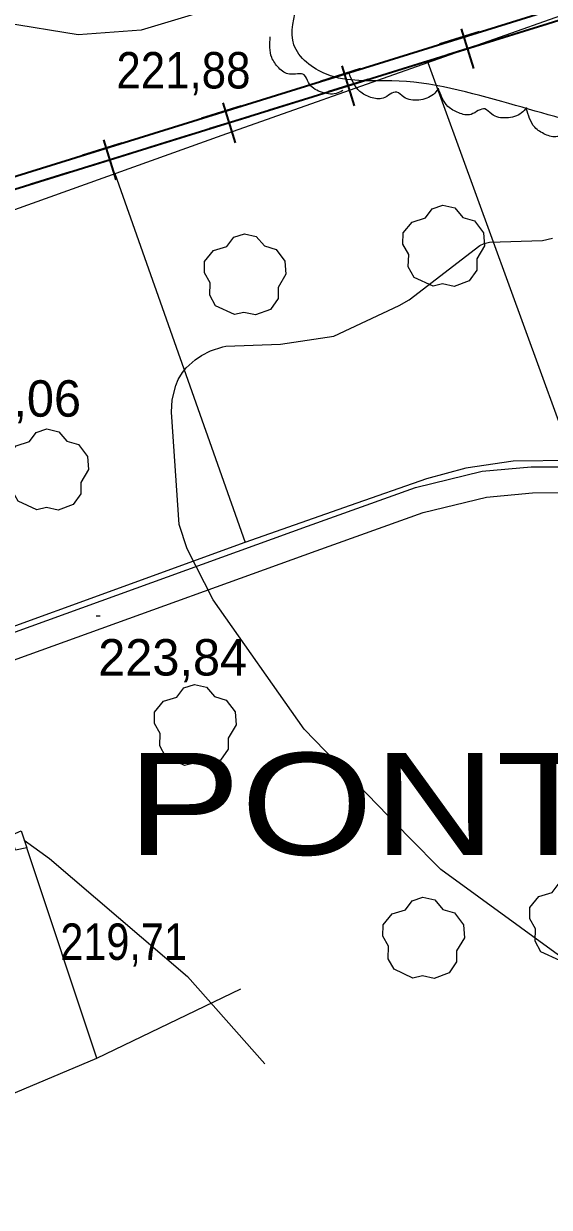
# Model space of a CAD drawing. Extents: x 480269 to 484877, y 4383588 to 4386804.
# Drawn here: x 482845.4 to 482971.7, y 4384938.2 to 4385222.5 of the extents above; entities that cross this region are included whole.
import ezdxf

# ---------------------------------------------------------------- set-up
doc = ezdxf.new("R2010")
doc.units = 0
doc.header["$LTSCALE"] = 3.8
for name, color, linetype, lineweight in [('27', 7, 'Continuous', 25), ('29', 7, 'Continuous', 13), ('34', 7, 'Continuous', 35), ('37', 7, 'Continuous', 25), ('38', 7, 'Continuous', 25), ('47', 7, 'Continuous', 35), ('51', 7, 'Continuous', 13), ('7', 7, 'Continuous', 13), ('8', 7, 'Continuous', 25), ('9', 7, 'Continuous', 13)]:
    doc.layers.add(name, color=color, linetype=linetype, lineweight=lineweight)
doc.layers.add('5', color=7, linetype='Continuous')

msp = doc.modelspace()

# ---------------------------------------------------------------- linework, layer by layer
at = {"layer": '27'}
for points in [[(482987.06, 4385196.22), (482962.01, 4385203.27), (482933.82, 4385208.75), (482918.16, 4385210.32), (482910.33, 4385217.37), (482911.12, 4385227.55), (482911.12, 4385236.17), (482900.16, 4385244), (482857.87, 4385258.89), (482836.73, 4385270.64), (482824.21, 4385265.15), (482832.82, 4385247.14), (482820.29, 4385239.3), (482767.05, 4385239.3), (482715.37, 4385240.87), (482694.23, 4385249.49), (482675.44, 4385265.94), (482679.36, 4385287.09), (482678.57, 4385302.75), (482650.39, 4385311.37), (482636.29, 4385330.17), (482633.95, 4385351.32), (482617.5, 4385368.55), (482588.53, 4385379.52), (482572.87, 4385393.62), (482558.78, 4385411.63), (482539.21, 4385429.65), (482525.9, 4385448.45), (482516.5, 4385468.82), (482492.23, 4385501.72), (482482.83, 4385522.08), (482488.31, 4385537.75), (482533.73, 4385569.87), (482542.34, 4385576.13)], [(482922.11, 4385206.4), (482920.48, 4385205.71), (482916.71, 4385206.08), (482913.8, 4385208.36), (482912.82, 4385210.16), (482909.27, 4385210.33), (482906.7, 4385211.85), (482904.98, 4385214.34), (482904.65, 4385219.29)], [(482945.01, 4385206.85), (482943.86, 4385205.49), (482940.32, 4385204.12), (482936.71, 4385204.85), (482935.02, 4385206.02), (482931.77, 4385204.58), (482928.79, 4385204.78), (482926.14, 4385206.22), (482923.62, 4385210.5)], [(482966.23, 4385202.35), (482965.03, 4385201.04), (482961.43, 4385199.85), (482957.85, 4385200.74), (482956.22, 4385201.99), (482952.9, 4385200.7), (482949.94, 4385201.04), (482947.35, 4385202.61), (482945.04, 4385206.99)], [(482987.06, 4385196.22), (482985.78, 4385194.99), (482982.12, 4385194.01), (482978.59, 4385195.11), (482977.04, 4385196.45), (482973.66, 4385195.36), (482970.72, 4385195.88), (482968.23, 4385197.59), (482966.17, 4385202.11)]]:
    msp.add_spline(points, degree=3, dxfattribs=at)
at = {"layer": '29'}
for points in [[(482943.75, 4385159.44), (482939.21, 4385161.56), (482937.8, 4385164.1), (482937.9, 4385167.08), (482936.53, 4385169.49), (482936.57, 4385172.24), (482938.73, 4385174.84), (482941.92, 4385175.84), (482943.57, 4385178.03), (482946.14, 4385178.86), (482949, 4385178.21), (482950.95, 4385175.94), (482953.76, 4385175.12), (482955.89, 4385172.27), (482956.13, 4385169.14), (482954.25, 4385165.99), (482954.25, 4385163.31), (482952.43, 4385160.7), (482948.81, 4385159.36), (482946.04, 4385159.99)], [(482896.03, 4385152.6), (482891.49, 4385154.72), (482890.08, 4385157.26), (482890.18, 4385160.24), (482888.81, 4385162.65), (482888.85, 4385165.4), (482891.01, 4385168), (482894.2, 4385169), (482895.85, 4385171.19), (482898.42, 4385172.02), (482901.28, 4385171.37), (482903.23, 4385169.1), (482906.04, 4385168.28), (482908.17, 4385165.43), (482908.41, 4385162.3), (482906.53, 4385159.15), (482906.53, 4385156.47), (482904.71, 4385153.86), (482901.09, 4385152.52), (482898.32, 4385153.15)], [(482848.58, 4385105.73), (482844.04, 4385107.85), (482842.63, 4385110.39), (482842.73, 4385113.37), (482841.36, 4385115.78), (482841.4, 4385118.53), (482843.56, 4385121.13), (482846.75, 4385122.13), (482848.4, 4385124.32), (482850.97, 4385125.15), (482853.83, 4385124.5), (482855.78, 4385122.23), (482858.59, 4385121.41), (482860.72, 4385118.56), (482860.96, 4385115.43), (482859.08, 4385112.28), (482859.08, 4385109.6), (482857.26, 4385106.99), (482853.64, 4385105.65), (482850.87, 4385106.28)], [(482884.03, 4385044.37), (482879.49, 4385046.49), (482878.08, 4385049.03), (482878.18, 4385052.01), (482876.81, 4385054.42), (482876.85, 4385057.17), (482879.01, 4385059.77), (482882.2, 4385060.77), (482883.85, 4385062.96), (482886.42, 4385063.79), (482889.28, 4385063.14), (482891.23, 4385060.87), (482894.04, 4385060.05), (482896.17, 4385057.2), (482896.41, 4385054.07), (482894.53, 4385050.92), (482894.53, 4385048.24), (482892.71, 4385045.63), (482889.09, 4385044.29), (482886.32, 4385044.92)], [(482974.23, 4384997.48), (482969.69, 4384999.6), (482968.28, 4385002.14), (482968.38, 4385005.12), (482967.01, 4385007.53), (482967.05, 4385010.28), (482969.21, 4385012.88), (482972.4, 4385013.88), (482974.05, 4385016.07), (482976.62, 4385016.9), (482979.48, 4385016.25), (482981.43, 4385013.98), (482984.24, 4385013.16), (482986.37, 4385010.31), (482986.61, 4385007.18), (482984.73, 4385004.03), (482984.73, 4385001.35), (482982.91, 4384998.74), (482979.29, 4384997.4), (482976.52, 4384998.03)], [(482938.93, 4384993.29), (482934.39, 4384995.41), (482932.98, 4384997.95), (482933.08, 4385000.93), (482931.71, 4385003.34), (482931.75, 4385006.09), (482933.91, 4385008.69), (482937.1, 4385009.69), (482938.75, 4385011.88), (482941.32, 4385012.71), (482944.18, 4385012.06), (482946.13, 4385009.79), (482948.94, 4385008.97), (482951.07, 4385006.12), (482951.31, 4385002.99), (482949.43, 4384999.84), (482949.43, 4384997.16), (482947.61, 4384994.55), (482943.99, 4384993.21), (482941.22, 4384993.84)]]:
    msp.add_lwpolyline(points, close=True, dxfattribs=at)
at = {"layer": '34'}
for p, q in [((482954.95, 4385220.48), (482945.4, 4385217.52)), ((482954.95, 4385220.48), (482945.4, 4385217.52)), ((482953.54, 4385211.68), (482950.58, 4385221.23)), ((482971.15, 4385222.38), (482961.6, 4385219.41)), ((482956.83, 4385217.93), (482947.28, 4385214.97)), ((482924.9, 4385202.78), (482921.94, 4385212.33)), ((482942.51, 4385213.49), (482932.96, 4385210.52)), ((482926.31, 4385211.59), (482916.76, 4385208.62)), ((482926.31, 4385211.59), (482916.76, 4385208.62)), ((482928.19, 4385209.04), (482918.64, 4385206.07)), ((482896.26, 4385193.89), (482893.29, 4385203.44)), ((482913.87, 4385204.59), (482904.32, 4385201.62)), ((482897.67, 4385202.69), (482888.12, 4385199.73)), ((482897.67, 4385202.69), (482888.12, 4385199.73)), ((482899.55, 4385200.14), (482890, 4385197.18)), ((482885.23, 4385195.7), (482875.68, 4385192.73)), ((482869.03, 4385193.8), (482859.48, 4385190.83)), ((482869.03, 4385193.8), (482859.48, 4385190.83)), ((482867.62, 4385184.99), (482864.65, 4385194.54)), ((482870.91, 4385191.25), (482861.36, 4385188.28)), ((482856.59, 4385186.8), (482847.04, 4385183.83))]:
    msp.add_line(p, q, dxfattribs=at)
for points in [[(483464.12, 4384844.55), (483013.12, 4385238.55), (482720.12, 4385147.55)], [(483464.12, 4384844.55), (483013.12, 4385238.55), (482720.12, 4385147.55)], [(483466, 4384842), (483015, 4385236), (482722, 4385145)]]:
    msp.add_lwpolyline(points, dxfattribs=at)
at = {"layer": '37'}
for points in [[(482750.83, 4385043.15), (482792.84, 4385058.2), (482913.56, 4385101.78), (482939.57, 4385111.12), (482955.6, 4385115), (482967.37, 4385116.08), (482975.61, 4385116.03), (482978.44, 4385115.95), (482985.74, 4385115.14), (482992.89, 4385114), (482999.97, 4385112.36), (483004.37, 4385110.93), (483011.65, 4385108.69), (483016.47, 4385106.74), (483023.56, 4385103.12), (483028.35, 4385099.96), (483040.15, 4385090.7), (483056.73, 4385076.2), (483085.09, 4385052.01)], [(482752.89, 4385037.24), (482794.96, 4385052.31), (482915.68, 4385095.89), (482941.37, 4385105.12), (482956.63, 4385108.81), (482967.62, 4385109.83), (482975.06, 4385109.91), (482977.98, 4385109.7), (482985.07, 4385109.02), (482991.66, 4385107.85), (483002.53, 4385104.94), (483013.88, 4385101.02), (483019.88, 4385097.89), (483024.85, 4385094.76), (483036.16, 4385085.88), (483052.64, 4385071.47), (483081.03, 4385047.25)]]:
    msp.add_lwpolyline(points, dxfattribs=at)
at = {"layer": '38'}
msp.add_lwpolyline([(482888.85, 4385225.44), (482873.65, 4385220.93), (482858.45, 4385219.79), (482840.77, 4385222.66)], dxfattribs=at)
at = {"layer": '47', "lineweight": 13}
msp.add_lwpolyline([(482846.12, 4385024.59), (482843.4, 4385023.99), (482842.23, 4385027.51), (482844.76, 4385028.62)], close=True, dxfattribs=at)
at = {"layer": '51'}
for p, q in [((482867.27, 4385186.46), (482898.57, 4385097.92)), ((482862.96, 4384974.04), (482846.12, 4385024.59))]:
    msp.add_line(p, q, dxfattribs=at)
for points in [[(482404.1, 4385677.73), (482302.92, 4385714.75), (482302.94, 4385713.84), (482359.86, 4385638.29), (482423.37, 4385556.01), (482487.7, 4385471.02), (482548.28, 4385389.71), (482609.6, 4385302.12), (482658.45, 4385236.36), (482731.86, 4385137.6), (482793.32, 4385159.98), (482893.05, 4385195.69), (482991.91, 4385230.66), (483071.52, 4385260.62), (483095.48, 4385269.3)], [(482942.5, 4385213.18), (482977.38, 4385117.59), (482963.03, 4385117.44), (482951.62, 4385115.72), (482942.17, 4385113.17), (482923.87, 4385106.77), (482898.56, 4385097.91), (482807.23, 4385064.72), (482757.84, 4385047.5), (482755.28, 4385047.9), (482753.59, 4385049.34), (482751.71, 4385051.55), (482745.16, 4385065.2), (482737.85, 4385077), (482727.91, 4385087.2), (482717.9, 4385095.04), (482705.8, 4385100.41), (482691.98, 4385104.02), (482677.18, 4385105.47), (482666.61, 4385104.38), (482649.93, 4385100.31), (482731.86, 4385137.6)], [(482792.04, 4385049.2), (482760.65, 4385037.97), (482758.22, 4385035.58), (482757.98, 4385032.85), (482758.41, 4385029.52), (482787.36, 4384942.24), (482862.97, 4384974.04), (482897.59, 4384990.73)]]:
    msp.add_lwpolyline(points, dxfattribs=at)
at = {"layer": '7'}
msp.add_line((482862.79, 4385080.31), (482863.79, 4385080.31), dxfattribs=at)
at = {"layer": '8'}
msp.add_lwpolyline([(482973.89, 4384998.82), (482945.67, 4385019.39), (482938, 4385027.09), (482912.78, 4385053.05), (482890.93, 4385084.09), (482884.63, 4385096.38), (482882.72, 4385102.24), (482880.93, 4385129.18), (482881.1, 4385132.14), (482881.93, 4385135.55), (482882.54, 4385137.04), (482883.52, 4385138.71), (482884.42, 4385139.83), (482886.57, 4385141.74), (482888.08, 4385142.8), (482890.3, 4385143.88), (482893.21, 4385144.88), (482893.95, 4385145.05), (482907.1, 4385145.49), (482919.89, 4385147.43), (482935.63, 4385154.77), (482938.05, 4385156.19), (482955.04, 4385169.22), (482956.02, 4385169.65), (482957.31, 4385170), (482970.08, 4385170.42), (482972.49, 4385170.98)], dxfattribs=at)
at = {"layer": '9'}
msp.add_lwpolyline([(482845.5, 4385026.44), (482851.6, 4385022), (482884.72, 4384993.71), (482903.32, 4384972.67)], dxfattribs=at)

# ---------------------------------------------------------------- texts
at = {"layer": '5', "width": 1.25}
msp.add_text('PONTIR£', height=24.5, dxfattribs=at).set_placement((482870.22, 4385022.88))
at = {"layer": '7'}
for s, width, p in [('221,88', 0.9, (482867.67, 4385206.91)), ('219,71', 0.85, (482854.19, 4384997.66))]:
    msp.add_text(s, height=8.75, dxfattribs=dict(at, width=width)).set_placement(p)
for s, p in [('224,06', (482823.38, 4385128.1)), ('223,84', (482863.29, 4385065.94))]:
    msp.add_text(s, height=8.75, dxfattribs=at).set_placement(p)

doc.saveas('drawing.dxf')
